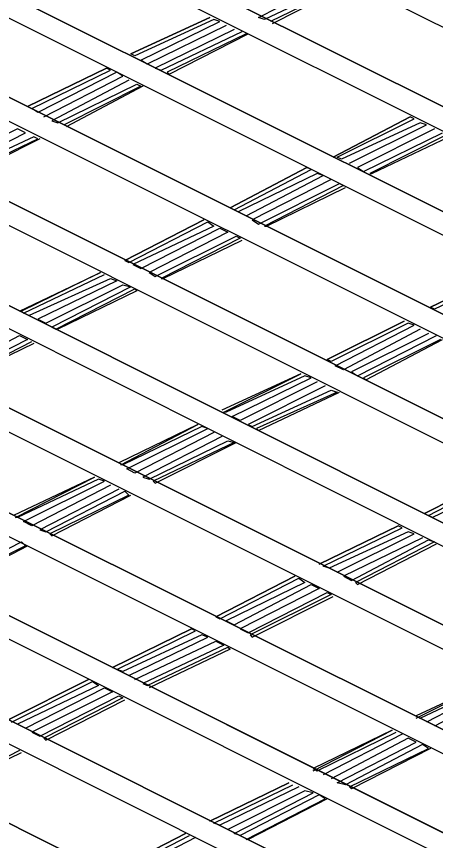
# Model space of a CAD drawing. Extents: x 636183 to 639890, y 299162 to 300538.
# Drawn here: x 636701.21 to 636708.45, y 299772.05 to 299786.29 of the extents above; entities that cross this region are included whole.
import ezdxf

# ---------------------------------------------------------------- set-up
doc = ezdxf.new("R2010")
doc.units = 0
doc.layers.add('Default', color=7, linetype='Continuous')

msp = doc.modelspace()

# ---------------------------------------------------------------- linework, layer by layer
at = {"layer": 'Default'}
for p, q in [((636734.564, 299773.082), (636695.599, 299792.6)), ((636694.235, 299791.9), (636733.2, 299772.418)), ((636733.2, 299772.418), (636694.235, 299791.9)), ((636693.816, 299791.69), (636732.78, 299772.208)), ((636731.416, 299771.508), (636692.417, 299790.991)), ((636692.417, 299790.991), (636731.416, 299771.508)), ((636730.996, 299771.298), (636692.032, 299790.781)), ((636690.633, 299790.116), (636729.597, 299770.634)), ((636729.597, 299770.634), (636690.633, 299790.116)), ((636690.213, 299789.906), (636729.213, 299770.424)), ((636727.814, 299769.725), (636688.849, 299789.207)), ((636688.849, 299789.207), (636727.814, 299769.725)), ((636727.394, 299769.515), (636688.429, 299788.997)), ((636687.065, 299788.297), (636726.03, 299768.815)), ((636726.03, 299768.815), (636687.065, 299788.297)), ((636686.645, 299788.123), (636725.61, 299768.605)), ((636724.246, 299767.941), (636685.281, 299787.423)), ((636685.281, 299787.423), (636724.246, 299767.941)), ((636723.826, 299767.731), (636684.862, 299787.213)), ((636705.393, 299786.269), (636706.757, 299786.968)), ((636706.897, 299786.898), (636705.498, 299786.234)), ((636706.967, 299786.863), (636705.603, 299786.199)), ((636705.638, 299786.164), (636707.002, 299786.863)), ((636683.462, 299786.514), (636722.462, 299767.031)), ((636722.462, 299767.031), (636683.462, 299786.514)), ((636683.078, 299786.304), (636722.042, 299766.821)), ((636704.554, 299786.269), (636703.19, 299785.639)), ((636703.19, 299785.639), (636704.554, 299786.269)), ((636705.498, 299786.234), (636705.393, 299786.269)), ((636704.624, 299786.234), (636703.26, 299785.604)), ((636703.364, 299785.534), (636704.729, 299786.199)), ((636704.834, 299786.129), (636703.469, 299785.464)), ((636704.729, 299786.199), (636704.624, 299786.234)), ((636704.973, 299786.059), (636703.609, 299785.394)), ((636703.714, 299785.359), (636705.113, 299786.024)), ((636705.183, 299785.989), (636703.819, 299785.324)), ((636703.854, 299785.289), (636705.218, 299785.989)), ((636720.643, 299766.157), (636681.679, 299785.639)), ((636681.679, 299785.639), (636720.643, 299766.157)), ((636703.26, 299785.604), (636703.19, 299785.639)), ((636720.258, 299765.947), (636681.259, 299785.429)), ((636703.469, 299785.464), (636703.364, 299785.534)), ((636701.406, 299784.73), (636702.77, 299785.394)), ((636702.77, 299785.394), (636701.406, 299784.73)), ((636701.476, 299784.695), (636702.84, 299785.359)), ((636702.945, 299785.324), (636701.581, 299784.625)), ((636702.84, 299785.359), (636702.77, 299785.394)), ((636703.05, 299785.254), (636702.945, 299785.324)), ((636703.609, 299785.394), (636703.714, 299785.359)), ((636703.819, 299785.324), (636703.854, 299785.289)), ((636701.686, 299784.555), (636703.05, 299785.254)), ((636703.155, 299785.184), (636701.825, 299784.485)), ((636701.93, 299784.45), (636703.294, 299785.114)), ((636703.364, 299785.08), (636702.035, 299784.415)), ((636703.399, 299785.08), (636702.07, 299784.38)), ((636703.294, 299785.114), (636703.364, 299785.08)), ((636679.895, 299784.73), (636718.859, 299765.247)), ((636718.859, 299765.247), (636679.895, 299784.73)), ((636701.581, 299784.625), (636701.476, 299784.695)), ((636706.687, 299783.855), (636708.016, 299784.555)), ((636708.016, 299784.555), (636706.687, 299783.855)), ((636708.086, 299784.52), (636708.016, 299784.555)), ((636679.475, 299784.52), (636718.44, 299765.038)), ((636701.825, 299784.485), (636701.93, 299784.45)), ((636706.757, 299783.855), (636708.086, 299784.52)), ((636708.191, 299784.45), (636706.827, 299783.82)), ((636706.967, 299783.75), (636708.296, 299784.415)), ((636708.296, 299784.415), (636708.191, 299784.45)), ((636701.231, 299784.345), (636699.902, 299783.68)), ((636700.042, 299783.61), (636701.371, 299784.275)), ((636701.371, 299784.275), (636701.231, 299784.345)), ((636708.436, 299784.345), (636707.107, 299783.68)), ((636707.212, 299783.61), (636708.576, 299784.275)), ((636701.511, 299784.205), (636700.147, 299783.576)), ((636700.251, 299783.54), (636701.581, 299784.17)), ((636701.616, 299784.17), (636700.286, 299783.506)), ((636701.581, 299784.17), (636701.511, 299784.205)), ((636708.646, 299784.24), (636707.317, 299783.576)), ((636707.352, 299783.576), (636708.681, 299784.205)), ((636717.075, 299764.338), (636678.111, 299783.855)), ((636678.111, 299783.855), (636717.075, 299764.338)), ((636706.827, 299783.82), (636706.757, 299783.855)), ((636704.903, 299782.981), (636706.233, 299783.68)), ((636706.233, 299783.68), (636704.903, 299782.981)), ((636704.973, 299782.946), (636706.303, 299783.645)), ((636706.407, 299783.576), (636705.043, 299782.911)), ((636706.303, 299783.645), (636706.233, 299783.68)), ((636706.512, 299783.54), (636706.407, 299783.576)), ((636707.107, 299783.68), (636707.212, 299783.61)), ((636707.317, 299783.576), (636707.352, 299783.576)), ((636705.183, 299782.841), (636706.512, 299783.54)), ((636706.652, 299783.47), (636705.288, 299782.771)), ((636705.393, 299782.701), (636706.792, 299783.401)), ((636706.862, 299783.366), (636705.498, 299782.666)), ((636705.533, 299782.666), (636706.897, 299783.331)), ((636706.792, 299783.401), (636706.862, 299783.366)), ((636705.043, 299782.911), (636704.973, 299782.946)), ((636704.449, 299782.771), (636703.085, 299782.071)), ((636703.085, 299782.071), (636704.449, 299782.771)), ((636703.155, 299782.037), (636704.519, 299782.736)), ((636704.519, 299782.736), (636704.624, 299782.666)), ((636705.288, 299782.771), (636705.393, 299782.701)), ((636704.624, 299782.666), (636703.224, 299782.001)), ((636703.364, 299781.932), (636704.729, 299782.631)), ((636704.868, 299782.561), (636703.504, 299781.862)), ((636704.729, 299782.631), (636704.868, 299782.561)), ((636705.498, 299782.666), (636705.533, 299782.666)), ((636703.609, 299781.792), (636705.008, 299782.491)), ((636705.078, 299782.456), (636703.714, 299781.757)), ((636703.749, 299781.757), (636705.113, 299782.421)), ((636705.008, 299782.491), (636705.078, 299782.456)), ((636703.085, 299782.071), (636703.155, 299782.037)), ((636703.224, 299782.001), (636703.364, 299781.932)), ((636701.266, 299781.197), (636702.665, 299781.862)), ((636702.665, 299781.862), (636701.301, 299781.197)), ((636703.504, 299781.862), (636703.609, 299781.792)), ((636709.695, 299781.897), (636708.366, 299781.267)), ((636708.366, 299781.267), (636709.695, 299781.897)), ((636709.765, 299781.862), (636708.436, 299781.232)), ((636701.336, 299781.162), (636702.735, 299781.827)), ((636701.441, 299781.127), (636702.84, 299781.757)), ((636702.945, 299781.722), (636701.581, 299781.057)), ((636702.84, 299781.757), (636702.945, 299781.722)), ((636703.714, 299781.757), (636703.749, 299781.757)), ((636701.721, 299780.987), (636703.05, 299781.652)), ((636703.19, 299781.617), (636701.825, 299780.917)), ((636701.895, 299780.882), (636703.26, 299781.582)), ((636703.05, 299781.652), (636703.19, 299781.617)), ((636703.26, 299781.582), (636703.294, 299781.547)), ((636703.294, 299781.547), (636701.93, 299780.882)), ((636701.301, 299781.197), (636701.336, 299781.162)), ((636708.436, 299781.232), (636708.366, 299781.267)), ((636701.581, 299781.057), (636701.721, 299780.987)), ((636707.911, 299781.022), (636706.582, 299780.358)), ((636706.582, 299780.358), (636707.911, 299781.022)), ((636701.825, 299780.917), (636701.895, 299780.882)), ((636707.981, 299780.987), (636706.652, 299780.323)), ((636706.722, 299780.253), (636708.086, 299780.952)), ((636708.191, 299780.882), (636706.862, 299780.183)), ((636708.086, 299780.952), (636707.981, 299780.987)), ((636699.937, 299780.078), (636701.266, 299780.777)), ((636701.406, 299780.707), (636700.042, 299780.008)), ((636701.266, 299780.777), (636701.406, 299780.707)), ((636708.331, 299780.812), (636707.002, 299780.148)), ((636707.107, 299780.078), (636708.471, 299780.777)), ((636708.541, 299780.707), (636707.212, 299780.043)), ((636707.247, 299780.008), (636708.576, 299780.707)), ((636700.112, 299779.973), (636701.476, 299780.672)), ((636701.511, 299780.637), (636700.147, 299779.973)), ((636706.652, 299780.323), (636706.582, 299780.358)), ((636706.862, 299780.183), (636706.722, 299780.253)), ((636707.002, 299780.148), (636707.107, 299780.078)), ((636706.128, 299780.113), (636704.764, 299779.483)), ((636704.798, 299779.448), (636706.128, 299780.113)), ((636706.198, 299780.078), (636704.834, 299779.448)), ((636704.938, 299779.378), (636706.303, 299780.043)), ((636706.303, 299780.043), (636706.198, 299780.078)), ((636707.212, 299780.043), (636707.247, 299780.008)), ((636706.407, 299779.973), (636705.078, 299779.308)), ((636706.547, 299779.903), (636705.218, 299779.238)), ((636705.288, 299779.203), (636706.652, 299779.833)), ((636706.757, 299779.798), (636705.358, 299779.168)), ((636705.393, 299779.133), (636706.792, 299779.798)), ((636706.652, 299779.833), (636706.757, 299779.798)), ((636704.834, 299779.448), (636704.798, 299779.448)), ((636705.078, 299779.308), (636704.938, 299779.378)), ((636704.344, 299779.238), (636702.98, 299778.574)), ((636703.015, 299778.539), (636704.344, 299779.238)), ((636704.414, 299779.203), (636703.05, 299778.539)), ((636703.12, 299778.469), (636704.519, 299779.168)), ((636704.519, 299779.168), (636704.414, 299779.203)), ((636705.218, 299779.238), (636705.288, 299779.203)), ((636705.358, 299779.168), (636705.393, 299779.133)), ((636704.624, 299779.098), (636703.26, 299778.399)), ((636704.764, 299779.028), (636703.399, 299778.329)), ((636703.504, 299778.294), (636704.868, 299778.958)), ((636704.973, 299778.924), (636703.574, 299778.259)), ((636703.609, 299778.224), (636705.008, 299778.924)), ((636704.868, 299778.958), (636704.973, 299778.924)), ((636703.05, 299778.539), (636703.015, 299778.539)), ((636703.26, 299778.399), (636703.12, 299778.469)), ((636702.56, 299778.329), (636701.161, 299777.664)), ((636701.196, 299777.629), (636702.56, 299778.329)), ((636702.63, 299778.294), (636701.231, 299777.629)), ((636702.735, 299778.259), (636702.63, 299778.294)), ((636703.399, 299778.329), (636703.504, 299778.294)), ((636708.261, 299777.699), (636709.625, 299778.399)), ((636709.625, 299778.399), (636708.261, 299777.699)), ((636708.331, 299777.664), (636709.66, 299778.364)), ((636709.765, 299778.294), (636708.401, 299777.629)), ((636701.336, 299777.559), (636702.735, 299778.259)), ((636702.84, 299778.189), (636701.476, 299777.489)), ((636703.574, 299778.259), (636703.609, 299778.224)), ((636702.98, 299778.119), (636701.616, 299777.42)), ((636701.721, 299777.384), (636703.085, 299778.084)), ((636703.155, 299778.014), (636701.79, 299777.35)), ((636701.825, 299777.315), (636703.19, 299778.014)), ((636703.085, 299778.084), (636703.155, 299778.014)), ((636701.231, 299777.629), (636701.196, 299777.629)), ((636708.401, 299777.629), (636708.331, 299777.664)), ((636701.476, 299777.489), (636701.336, 299777.559)), ((636706.442, 299776.825), (636707.807, 299777.489)), ((636707.807, 299777.489), (636706.442, 299776.825)), ((636706.512, 299776.79), (636707.877, 299777.454)), ((636707.877, 299777.454), (636707.807, 299777.489)), ((636701.616, 299777.42), (636701.721, 299777.384)), ((636701.79, 299777.35), (636701.825, 299777.315)), ((636707.981, 299777.384), (636706.617, 299776.755)), ((636706.757, 299776.685), (636708.086, 299777.35)), ((636708.086, 299777.35), (636707.981, 299777.384)), ((636699.937, 299776.51), (636701.301, 299777.21)), ((636701.301, 299777.21), (636701.371, 299777.14)), ((636708.226, 299777.28), (636706.862, 299776.615)), ((636707.002, 299776.545), (636708.331, 299777.245)), ((636708.436, 299777.21), (636707.072, 299776.51)), ((636707.107, 299776.475), (636708.471, 299777.175)), ((636708.331, 299777.245), (636708.436, 299777.21)), ((636701.371, 299777.14), (636700.007, 299776.475)), ((636700.042, 299776.44), (636701.406, 299777.14)), ((636706.617, 299776.755), (636706.512, 299776.79)), ((636706.023, 299776.615), (636704.659, 299775.915)), ((636704.659, 299775.915), (636706.023, 299776.615)), ((636704.729, 299775.881), (636706.093, 299776.58)), ((636706.093, 299776.58), (636706.198, 299776.51)), ((636706.862, 299776.615), (636707.002, 299776.545)), ((636706.198, 299776.51), (636704.834, 299775.846)), ((636704.973, 299775.776), (636706.303, 299776.475)), ((636706.303, 299776.475), (636706.442, 299776.405)), ((636707.072, 299776.51), (636707.107, 299776.475)), ((636706.442, 299776.405), (636705.078, 299775.706)), ((636705.218, 299775.636), (636706.582, 299776.335)), ((636706.652, 299776.3), (636705.253, 299775.601)), ((636706.582, 299776.335), (636706.652, 299776.3)), ((636705.288, 299775.566), (636706.687, 299776.265)), ((636704.659, 299775.915), (636704.729, 299775.881)), ((636704.834, 299775.846), (636704.973, 299775.776)), ((636702.875, 299775.041), (636704.239, 299775.706)), ((636704.239, 299775.706), (636702.875, 299775.041)), ((636702.945, 299775.006), (636704.309, 299775.671)), ((636704.414, 299775.601), (636703.05, 299774.971)), ((636704.309, 299775.671), (636704.239, 299775.706)), ((636704.519, 299775.566), (636704.414, 299775.601)), ((636705.078, 299775.706), (636705.218, 299775.636)), ((636705.253, 299775.601), (636705.288, 299775.566)), ((636703.155, 299774.901), (636704.519, 299775.566)), ((636703.26, 299774.831), (636704.659, 299775.496)), ((636704.659, 299775.496), (636704.798, 299775.426)), ((636704.798, 299775.426), (636703.399, 299774.761)), ((636703.469, 299774.726), (636704.868, 299775.391)), ((636704.903, 299775.356), (636703.504, 299774.691)), ((636704.868, 299775.391), (636704.903, 299775.356)), ((636703.05, 299774.971), (636702.945, 299775.006)), ((636702.455, 299774.831), (636701.056, 299774.132)), ((636701.056, 299774.132), (636702.455, 299774.831)), ((636701.126, 299774.097), (636702.525, 299774.796)), ((636702.525, 299774.796), (636702.63, 299774.726)), ((636703.399, 299774.761), (636703.469, 299774.726)), ((636709.52, 299774.866), (636708.121, 299774.202)), ((636708.121, 299774.167), (636709.52, 299774.866)), ((636708.191, 299774.167), (636709.59, 299774.831)), ((636709.66, 299774.796), (636708.296, 299774.097)), ((636702.63, 299774.726), (636701.231, 299774.062)), ((636701.371, 299773.992), (636702.735, 299774.691)), ((636702.875, 299774.621), (636701.476, 299773.922)), ((636702.735, 299774.691), (636702.875, 299774.621)), ((636709.765, 299774.726), (636708.436, 299774.027)), ((636701.616, 299773.852), (636702.98, 299774.551)), ((636703.05, 299774.516), (636701.686, 299773.817)), ((636701.721, 299773.782), (636703.085, 299774.481)), ((636702.98, 299774.551), (636703.05, 299774.516)), ((636708.121, 299774.202), (636708.191, 299774.167)), ((636701.231, 299774.062), (636701.371, 299773.992)), ((636701.476, 299773.922), (636701.616, 299773.852)), ((636707.702, 299773.957), (636706.337, 299773.292)), ((636706.337, 299773.257), (636707.702, 299773.957)), ((636706.407, 299773.257), (636707.772, 299773.922)), ((636707.877, 299773.887), (636706.512, 299773.187)), ((636701.686, 299773.817), (636701.721, 299773.782)), ((636707.981, 299773.817), (636706.652, 299773.117)), ((636706.757, 299773.047), (636708.121, 299773.747)), ((636708.121, 299773.747), (636707.981, 299773.817)), ((636701.266, 299773.607), (636699.902, 299772.907)), ((636708.226, 299773.712), (636706.897, 299773.012)), ((636706.967, 299772.977), (636708.331, 299773.642)), ((636708.366, 299773.642), (636707.002, 299772.942)), ((636708.331, 299773.642), (636708.226, 299773.712)), ((636699.937, 299772.907), (636701.301, 299773.572)), ((636706.337, 299773.292), (636706.407, 299773.257)), ((636705.918, 299773.047), (636704.554, 299772.383)), ((636704.554, 299772.383), (636705.918, 299773.047)), ((636706.897, 299773.012), (636706.757, 299773.047)), ((636704.624, 299772.348), (636705.988, 299773.012)), ((636706.093, 299772.977), (636704.729, 299772.313)), ((636706.198, 299772.907), (636704.868, 299772.243)), ((636706.337, 299772.872), (636706.198, 299772.907)), ((636707.002, 299772.942), (636706.967, 299772.977)), ((636704.973, 299772.173), (636706.337, 299772.872)), ((636706.442, 299772.838), (636705.078, 299772.138)), ((636705.183, 299772.068), (636706.547, 299772.768)), ((636706.582, 299772.768), (636705.218, 299772.068)), ((636706.547, 299772.768), (636706.442, 299772.838)), ((636704.729, 299772.313), (636704.624, 299772.348)), ((636704.134, 299772.173), (636702.77, 299771.473)), ((636702.77, 299771.473), (636704.134, 299772.173)), ((636705.078, 299772.138), (636704.973, 299772.173)), ((636702.84, 299771.438), (636704.204, 299772.138)), ((636704.309, 299772.103), (636702.945, 299771.403)), ((636705.218, 299772.068), (636705.183, 299772.068))]:
    msp.add_line(p, q, dxfattribs=at)

doc.saveas('drawing.dxf')
